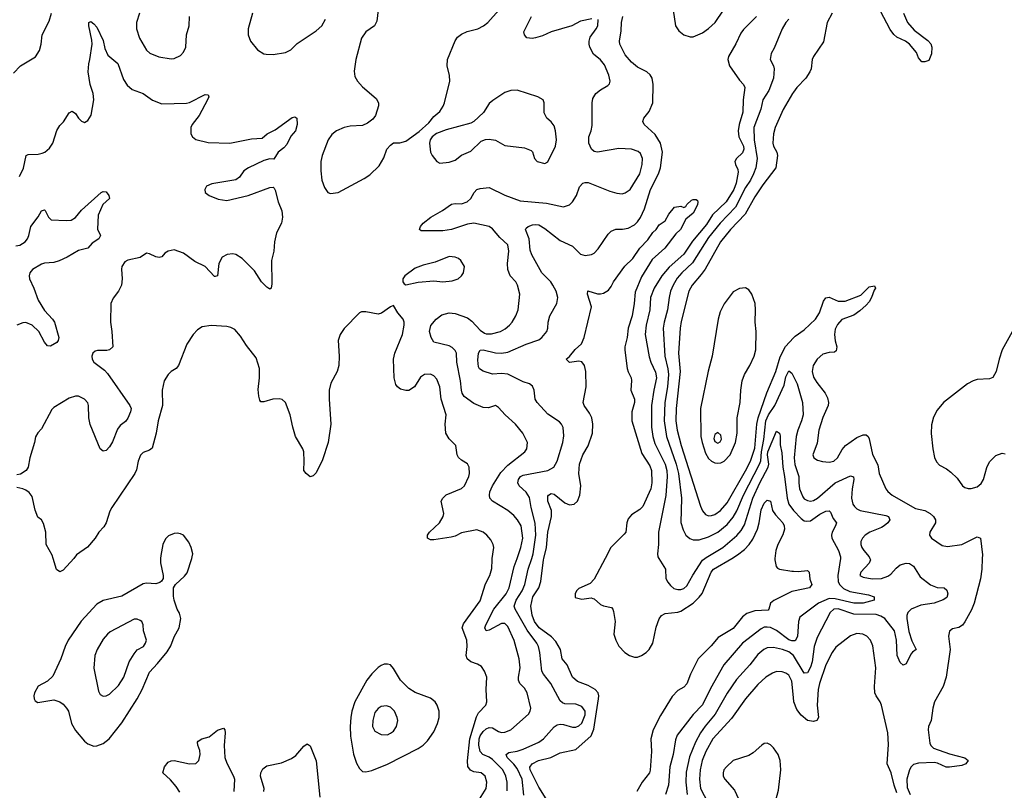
# Model space of a CAD drawing. Header units: inches. Extents: x 1649636 to 1815363, y 506543 to 641975.
# Tile 364 of 656: x 1714990 to 1721365, y 608498 to 613489. Entities that reach past the tile are written whole.
import ezdxf

# ---------------------------------------------------------------- set-up
doc = ezdxf.new("R2010")
doc.units = ezdxf.units.IN
doc.header["$MEASUREMENT"] = 0
for name, color, linetype in [('B7610', 7, 'Continuous'), ('B7611', 7, 'Continuous'), ('B7620', 7, 'Continuous'), ('B7621', 7, 'Continuous')]:
    doc.layers.add(name, color=color, linetype=linetype)

msp = doc.modelspace()

# ---------------------------------------------------------------- linework, layer by layer
at = {"layer": 'B7610', "color": 5}
for points, elevation in [([(1715901.7, 610000), (1715900.2, 609970), (1715919.5, 609890), (1715917.6, 609870), (1715906.9, 609853.1), (1715896, 609844), (1715870, 609835.3), (1715810, 609838.7), (1715790, 609835.6), (1715650, 609754.8), (1715530, 609727.4), (1715490, 609703.5), (1715387.8, 609592.2), (1715303.2, 609470), (1715283.5, 609430), (1715256.9, 609350), (1715203.4, 609236.6), (1715170, 609203.7), (1715110, 609172.7), (1715084.9, 609130), (1715080.7, 609110), (1715082.8, 609090), (1715090, 609078), (1715106.2, 609066.2), (1715210, 609083.8), (1715250, 609070.4), (1715270, 609055.8), (1715293.4, 609030), (1715304.6, 609010), (1715324.2, 608930), (1715350, 608885.3), (1715410, 608816.4), (1715430, 608799.5), (1715470, 608783.1), (1715490, 608784.9), (1715530, 608801.1), (1715568, 608830), (1715650, 608934.9), (1715750.8, 609089.2), (1715781.7, 609150), (1715830, 609263.7), (1715881.9, 609318.1), (1715944.5, 609395.5), (1715967.4, 609432.6), (1715990, 609490.7), (1716022, 609550), (1716033.6, 609610), (1716024.8, 609644.8), (1716009.7, 609670), (1715989.7, 609730), (1715984.7, 609755.3), (1715984.5, 609810), (1715999.3, 609830), (1716056.1, 609883.9), (1716073, 609907), (1716104, 610000)], 820), ([(1715339.1, 610000), (1715270, 609922.4), (1715250, 609912), (1715228.8, 609928.8), (1715206.6, 610000)], 780), ([(1717956.4, 608423.6), (1718010.7, 608509.3), (1718014.5, 608550), (1718003.5, 608590), (1717978, 608610), (1717930, 608618), (1717908, 608628), (1717891.8, 608651.8), (1717888.1, 608688.1), (1717903.5, 608830), (1717946.4, 608973.6), (1717959.9, 609000.1), (1718008.5, 609050), (1718015.3, 609070), (1718010.6, 609150), (1718014.4, 609230), (1717999.8, 609270), (1717978.8, 609298.8), (1717954.5, 609314.5), (1717910, 609330.7), (1717887, 609350), (1717880.2, 609370), (1717886.9, 609430), (1717885, 609470), (1717855.4, 609550), (1717863.6, 609576.4), (1717970, 609725.7), (1718005, 609835), (1718033.3, 609890), (1718046.5, 609933.5), (1718048.2, 609990), (1718049.5, 610000)], 780), ([(1718146.6, 608493.4), (1718145.3, 608550), (1718138.3, 608590), (1718117.7, 608630), (1718050, 608696.4), (1718030, 608711.9), (1717988.8, 608728.8), (1717971.7, 608750), (1717963.2, 608790), (1717964.2, 608830), (1717970, 608850.1), (1717990, 608879.3), (1718010, 608896.8), (1718030, 608905), (1718050, 608901.6), (1718090, 608877.6), (1718110, 608872.4), (1718130, 608873.4), (1718169.9, 608890.1), (1718283.5, 608990), (1718294.8, 609010), (1718298.5, 609030), (1718274.6, 609130), (1718258.6, 609158.6), (1718228.7, 609190), (1718219, 609210), (1718218.8, 609230), (1718230.6, 609290), (1718224.1, 609350), (1718192, 609468), (1718150, 609559.6), (1718130, 609577.2), (1718110, 609578.7), (1718030, 609535.4), (1718010, 609529.6), (1718001.7, 609550), (1718007.3, 609570), (1718060.4, 609670), (1718139.6, 609770), (1718159.9, 609810), (1718192.3, 609947.7), (1718210.5, 610000)], 760), ([(1718254.3, 608465.7), (1718242.5, 608570), (1718210, 608639.5), (1718190, 608666.2), (1718145.6, 608710), (1718138.5, 608730), (1718156.9, 608743.1), (1718210, 608751.2), (1718250, 608763.1), (1718351.1, 608810), (1718380.8, 608830), (1718450, 608908.9), (1718470, 608921.5), (1718490, 608926.5), (1718510, 608924.4), (1718570, 608906.3), (1718590, 608906.8), (1718610, 608914.3), (1718630, 608932.6), (1718650, 608986), (1718649.9, 609010), (1718630, 609041.2), (1718590, 609054.6), (1718518.7, 609058.7), (1718504.4, 609064.4), (1718490, 609077.6), (1718428.9, 609190), (1718380.7, 609250), (1718370.6, 609270), (1718357.2, 609390), (1718348, 609430), (1718338.4, 609450), (1718275.3, 609535.3), (1718197.8, 609670), (1718192.1, 609690), (1718204.6, 609730), (1718242.2, 609790), (1718261.3, 609830), (1718282.9, 609930), (1718305.2, 610000)], 740), ([(1718430.4, 608390.4), (1718350, 608518.4), (1718293.8, 608630), (1718292.4, 608647.6), (1718308, 608670), (1718348.9, 608691.1), (1718427.8, 608710), (1718490, 608739.3), (1718590, 608762.5), (1718689, 608850), (1718706.3, 608893.7), (1718737.3, 609090), (1718739.2, 609110), (1718734.2, 609130), (1718715.5, 609150), (1718670, 609176.4), (1718601.7, 609201.7), (1718570, 609229.8), (1718533.8, 609310), (1718502.2, 609350), (1718490.5, 609410), (1718461, 609461), (1718432.5, 609492.5), (1718352.2, 609550), (1718323.5, 609590), (1718308.8, 609631.2), (1718300.2, 609690), (1718311.5, 609750), (1718350.5, 609810), (1718364.5, 609850), (1718380.7, 609990), (1718383.1, 610000)], 720), ([(1718780.5, 610000), (1718710, 609865.1), (1718683.4, 609836.6), (1718610, 609805.4), (1718595.6, 609790), (1718585.4, 609770), (1718586.2, 609746.2), (1718630, 609736.2), (1718690, 609743.2), (1718700.5, 609740.5), (1718710, 609737.4), (1718750, 609701.5), (1718770, 609692.7), (1718821.5, 609681.5), (1718831.1, 609671.1), (1718835.4, 609655.4), (1718844.9, 609590), (1718836.1, 609510), (1718849.1, 609470), (1718870, 609430.4), (1718907.9, 609390), (1718938.3, 609370), (1718970, 609360.4), (1718990, 609361), (1719015, 609370), (1719045.7, 609390), (1719065.5, 609410), (1719089.9, 609450), (1719110, 609554), (1719130, 609607.7), (1719144.2, 609630), (1719170, 609642.8), (1719251.3, 609651.3), (1719270, 609658.7), (1719350, 609710.6), (1719390, 609747.6), (1719408, 609772), (1719466.2, 609910), (1719481.6, 609930), (1719600, 610000)], 720), ([(1719127.2, 610000), (1719170.3, 609930), (1719174, 609870), (1719185.4, 609845.5), (1719203.5, 609823.5), (1719225.8, 609805.8), (1719250, 609798.2), (1719270, 609798.4), (1719290, 609805), (1719310, 609822.8), (1719348, 609892), (1719411.4, 609988.6), (1719426.1, 610000)], 740), ([(1719879.8, 610000), (1719878.8, 609990), (1719887.8, 609947.8), (1719896.2, 609936.2), (1719909.1, 609929.1), (1719990, 609916.6), (1720000, 609916)], 720), ([(1720000, 609788.1), (1719990, 609786), (1719873.1, 609726.9), (1719850.9, 609710), (1719840.9, 609670), (1719835.7, 609664.3), (1719750, 609661.1), (1719697, 609643), (1719670, 609620.4), (1719610, 609546.1), (1719511.8, 609488.2), (1719467.5, 609432.5), (1719382.7, 609350), (1719333.5, 609250), (1719310, 609188), (1719290, 609165.1), (1719250, 609143.5), (1719214.4, 609105.6), (1719138.1, 608981.9), (1719091.5, 608890), (1719076.4, 608830), (1719080.1, 608750), (1719072.6, 608627.4), (1719066.6, 608610), (1719019.8, 608550), (1718986, 608490)], 720), ([(1720000, 609465.8), (1719990, 609465.6), (1719970, 609472.5), (1719890, 609531.8), (1719850, 609551.4), (1719830, 609555.3), (1719810, 609553.4), (1719790, 609544.2), (1719668.8, 609451.2), (1719549.3, 609310), (1719462.8, 609157.2), (1719410, 609051.9), (1719351, 608989), (1719245.7, 608854.3), (1719235.2, 608824.8), (1719221.4, 608730), (1719200.1, 608650), (1719190.9, 608530), (1719170.2, 608470)], 740), ([(1720000.1, 609370), (1719970, 609393.5), (1719929.4, 609410.6), (1719870, 609423), (1719830, 609419.4), (1719807.6, 609410), (1719770, 609377.2), (1719716.6, 609310), (1719630, 609215.7), (1719570, 609126.3), (1719491.8, 608990), (1719426.9, 608913.1), (1719397.3, 608870), (1719365.6, 608810), (1719325.7, 608714.3), (1719304.2, 608615.8), (1719302.8, 608550), (1719311.7, 608470)], 760), ([(1720000, 609099.1), (1719990, 609204.5), (1719970, 609242.4), (1719950, 609256.8), (1719925.5, 609265.5), (1719890, 609266.6), (1719863.4, 609256.6), (1719821.5, 609230), (1719770, 609182.7), (1719689.2, 609090), (1719598.1, 608961.9), (1719476.8, 608830), (1719431.5, 608750), (1719409.4, 608690.6), (1719396.3, 608630), (1719391.4, 608570), (1719398.7, 608510), (1719472, 608370)], 780), ([(1716026.3, 608486.3), (1716001.8, 608521.8), (1715965, 608565), (1715915.8, 608610), (1715926.8, 608650), (1715950, 608679.6), (1715970, 608689.2), (1715990, 608690.2), (1716090, 608670.2), (1716130, 608672), (1716149.8, 608690.2), (1716159.1, 608730), (1716155.8, 608755.8), (1716143.6, 608790), (1716140.9, 608810), (1716144.2, 608815.8), (1716168.7, 608830), (1716216.6, 608843.4), (1716270, 608887.7), (1716310, 608901), (1716317.3, 608890), (1716319.3, 608870), (1716312.7, 608787.3), (1716317.4, 608710), (1716330, 608674), (1716374.6, 608590), (1716380.9, 608570), (1716377, 608490)], 780), ([(1716571.2, 608490), (1716572.6, 608510), (1716549.2, 608589.2), (1716549.9, 608610.1), (1716562.8, 608637.2), (1716590, 608655.5), (1716683.9, 608676.1), (1716750, 608704.5), (1716776.6, 608723.4), (1716830, 608784.6), (1716850, 608798.7), (1716870, 608785.5), (1716908.7, 608688.7), (1716932.9, 608452.9)], 780), ([(1719879.8, 608410), (1719901.8, 608498.2), (1719918.2, 608630), (1719913.8, 608690), (1719899.8, 608730), (1719870, 608773.3), (1719850, 608793.1), (1719830, 608802.7), (1719810, 608800.4), (1719794, 608790), (1719739.1, 608740.9), (1719710, 608722.2), (1719610, 608690.9), (1719565, 608650), (1719549.6, 608630), (1719544.2, 608610), (1719545.1, 608590), (1719554.6, 608570), (1719618.1, 608498.1), (1719642.8, 608442.8)], 820)]:
    msp.add_lwpolyline(points, dxfattribs=dict(at, elevation=elevation))
for points, elevation in [([(1715750, 609606.6), (1715730, 609605.7), (1715575.5, 609524.5), (1715557.6, 609510), (1715530, 609476.2), (1715490.3, 609410), (1715475.3, 609370), (1715468.8, 609288.8), (1715499.6, 609139.6), (1715510, 609119.1), (1715530, 609106.7), (1715550, 609110.3), (1715570, 609120.3), (1715630, 609177.4), (1715663.7, 609230), (1715698.8, 609330), (1715730, 609382.4), (1715750, 609407.2), (1715790.5, 609429.5), (1715803.9, 609450), (1715809.7, 609470), (1715791.9, 609530), (1715789.8, 609569.8), (1715779.6, 609590), (1715770, 609598)], 840), ([(1717370, 609315.1), (1717350, 609314.5), (1717330, 609307), (1717310, 609292), (1717270, 609253), (1717236.5, 609210), (1717160.2, 609070), (1717140.6, 609010), (1717133.1, 608970), (1717128.7, 608910), (1717132.4, 608847.6), (1717151.9, 608731.9), (1717170, 608674.4), (1717190, 608638), (1717210, 608620.3), (1717230, 608616.5), (1717270, 608625.2), (1717370, 608667.1), (1717570, 608768.3), (1717602.6, 608790), (1717630, 608818.9), (1717670, 608875.8), (1717694.8, 608930), (1717706.3, 608970), (1717705.3, 609010), (1717693.5, 609050), (1717679.8, 609070), (1717650, 609094), (1717550, 609130.7), (1717510, 609156.2), (1717455.6, 609210), (1717410, 609286), (1717390, 609309.3)], 820), ([(1717364.2, 609044.2), (1717330, 609040.3), (1717310, 609028.5), (1717290, 609001.6), (1717276.8, 608950), (1717273.6, 608910), (1717290, 608880.3), (1717330, 608858.7), (1717370, 608857.6), (1717390, 608866.7), (1717410, 608880.5), (1717429.6, 608910), (1717437.6, 608950), (1717433.6, 608970), (1717415.8, 609010), (1717390, 609035.1)], 840)]:
    msp.add_lwpolyline(points, close=True, dxfattribs=dict(at, elevation=elevation))
at = {"layer": 'B7611', "color": 5}
for points, elevation in [([(1717318.6, 613630), (1717301.6, 613478.4), (1717286.4, 613450), (1717230, 613411), (1717201.7, 613370), (1717165.5, 613230), (1717154.7, 613154.7), (1717160.6, 613120.6), (1717176.2, 613090), (1717210, 613054.7), (1717297.7, 612977.7), (1717312.4, 612950), (1717313.2, 612930), (1717292.6, 612867.4), (1717275.6, 612844.4), (1717242.3, 612817.7), (1717210, 612802.7), (1717130, 612799.3), (1717090, 612790.8), (1717041.6, 612770), (1717010, 612744.2), (1716987.7, 612710), (1716948.8, 612610), (1716940.3, 612570), (1716939, 612510), (1716946.3, 612450), (1716962.6, 612402.6), (1716983.8, 612370), (1717002.2, 612362.2), (1717050.6, 612369.4), (1717220.4, 612459.6), (1717255.9, 612484.1), (1717317, 612543), (1717346.5, 612593.5), (1717367.3, 612650), (1717390, 612676), (1717410, 612690.8), (1717451.1, 612691.1), (1717490, 612702.8), (1717575.6, 612764.4), (1717638.7, 612821.3), (1717670, 612861.3), (1717710, 612893.4), (1717731.7, 612928.2), (1717739.4, 612950), (1717774, 613090), (1717772, 613128), (1717756.5, 613190), (1717759.9, 613230), (1717809.2, 613350.8), (1717825.1, 613374.9), (1717850, 613396), (1717887.9, 613412.1), (1717956.4, 613430), (1717991.7, 613448.3), (1718020.3, 613470), (1718092.8, 613550)], 780), ([(1714950, 613141.7), (1714995.4, 613190), (1715092, 613248), (1715118.7, 613290), (1715128.9, 613330), (1715134, 613390), (1715181.3, 613478.7), (1715195, 613530)], 780), ([(1715764.4, 613530), (1715745.3, 613470), (1715746.7, 613430), (1715764.4, 613370), (1715811.5, 613291.5), (1715831.7, 613271.7), (1715890, 613248.5), (1715970, 613235.8), (1715990, 613237.6), (1716030, 613257.1), (1716050, 613279.1), (1716066.3, 613310), (1716068.8, 613390), (1716085.8, 613450), (1716090, 613510.4)], 780), ([(1716496.3, 613530), (1716469.4, 613430), (1716469.3, 613390), (1716484.5, 613350), (1716530, 613294.4), (1716570, 613266.8), (1716584.5, 613264.5), (1716630, 613263.8), (1716710, 613276.3), (1716745.8, 613294.2), (1716785.1, 613334.9), (1716910, 613416.5), (1716946.6, 613450), (1716970, 613493)], 780), ([(1718305.2, 610000), (1718314.8, 610030), (1718332.4, 610150), (1718326.9, 610226.9), (1718300.8, 610330), (1718290, 610395.1), (1718270, 610428.7), (1718223.9, 610470), (1718215.1, 610490), (1718218.4, 610510), (1718233.3, 610530), (1718250, 610539.8), (1718409.3, 610570), (1718449, 610591), (1718468.9, 610630), (1718505.5, 610750), (1718513.7, 610793.7), (1718507.8, 610847.8), (1718497.4, 610870), (1718484.5, 610884.5), (1718410, 610933.5), (1718339.8, 611010), (1718327.8, 611030), (1718321.3, 611090), (1718310, 611116.2), (1718289.8, 611129.8), (1718250, 611143.8), (1718150, 611192.8), (1718110, 611198), (1718050, 611192.4), (1717990, 611211.3), (1717967.6, 611227.6), (1717960.4, 611240.4), (1717955.6, 611284.4), (1717959.7, 611330), (1717971.3, 611348.7), (1717990, 611351), (1718070.1, 611330.1), (1718110, 611328.8), (1718150, 611335.3), (1718270, 611387.1), (1718350, 611416.2), (1718371, 611430), (1718402.4, 611470), (1718409.6, 611490), (1718411.5, 611530), (1718422, 611570), (1718468.4, 611651.6), (1718474.5, 611690), (1718462.5, 611730), (1718442.6, 611770), (1718429, 611790), (1718371.1, 611850), (1718304.9, 611964.9), (1718295.8, 611995.8), (1718289.4, 612070), (1718264.5, 612130), (1718270, 612139.5), (1718282.9, 612150), (1718310, 612160.8), (1718330, 612163.2), (1718350, 612159.2), (1718390, 612136.8), (1718490, 612058.6), (1718570, 612022), (1718621.6, 611970), (1718650, 611962), (1718691.9, 611968.1), (1718710, 611977.6), (1718735.8, 612004.2), (1718800.4, 612099.6), (1718820.2, 612119.8), (1718850, 612132.2), (1718892.1, 612132.1), (1718930, 612138.2), (1718970, 612159.3), (1718990, 612178.8), (1719010, 612208.1), (1719035.7, 612264.3), (1719074.7, 612390), (1719124.9, 612490), (1719137.9, 612530), (1719151.9, 612630), (1719139.5, 612690), (1719104.8, 612744.9), (1719033.8, 612810), (1719025, 612830), (1719029.8, 612850), (1719065, 612895), (1719090, 612950.8), (1719092.2, 613070), (1719084.7, 613110), (1719071.9, 613131.9), (1719051.2, 613151.2), (1718990, 613181.6), (1718950, 613212.9), (1718910, 613262.2), (1718876.3, 613330), (1718874, 613350), (1718884, 613416), (1718886, 613470), (1718894.2, 613510)], 740), ([(1718694.5, 613494.5), (1718621.2, 613478.8), (1718564.7, 613450), (1718430, 613409.4), (1718374.9, 613385.1), (1718330, 613371.2), (1718307.9, 613367.9), (1718272.3, 613372.3), (1718257.2, 613390), (1718254.5, 613410), (1718303.5, 613510)], 760), ([(1719760.3, 613510), (1719675.7, 613424.3), (1719658.3, 613401.7), (1719627.4, 613332.6), (1719579, 613250), (1719574.3, 613230), (1719585.2, 613190), (1719650, 613097.4), (1719676.9, 613070), (1719684.9, 613050), (1719674.2, 612970), (1719671.2, 612890), (1719648.5, 612810), (1719642.1, 612770), (1719646.8, 612730), (1719676.6, 612670), (1719678.3, 612650), (1719670, 612627.2), (1719630.2, 612590), (1719620.2, 612570), (1719623.6, 612550), (1719639.4, 612519.4), (1719641.7, 612501.7), (1719627.9, 612430), (1719612.9, 612390), (1719564.3, 612310), (1719475.6, 612224.4), (1719436.8, 612163.2), (1719346.3, 612053.7), (1719290, 611971.1), (1719193.8, 611886.2), (1719146.3, 611830), (1719097.9, 611750), (1719074.6, 611690), (1719069.6, 611610), (1719045.7, 611510), (1719040.4, 611450), (1719064.9, 611304.9), (1719075.1, 611270), (1719105.4, 611205.4), (1719112.7, 611170), (1719095.1, 611090), (1719081, 610990), (1719081.3, 610850), (1719090.1, 610790), (1719102.8, 610742.8), (1719169.6, 610610), (1719179.1, 610570), (1719181.9, 610530), (1719173.6, 610406.4), (1719125.6, 610170), (1719126.2, 610090), (1719118.3, 610030), (1719121.1, 610010), (1719127.2, 610000)], 740), ([(1719220.5, 613550), (1719235.6, 613450), (1719256.5, 613416.5), (1719290, 613391.2), (1719330, 613377.5), (1719350, 613377.8), (1719410, 613404.1), (1719450, 613431.9), (1719492.2, 613470), (1719547.3, 613550)], 740), ([(1714987.8, 612472.2), (1715013.3, 612526.7), (1715031, 612609), (1715045, 612615), (1715110, 612617.5), (1715136, 612624), (1715151.6, 612630), (1715183.6, 612656.4), (1715203.1, 612690), (1715230, 612770.8), (1715250, 612802.8), (1715273.1, 612826.9), (1715310, 612886), (1715330, 612896), (1715350, 612881), (1715370.4, 612850.4), (1715390, 612830.8), (1715404.5, 612824.5), (1715410, 612822.8), (1715430, 612834.8), (1715452.8, 612870), (1715468.6, 612970), (1715465.1, 613010), (1715446.4, 613070), (1715433.5, 613150), (1715436.9, 613203.1), (1715444.7, 613230), (1715458, 613330), (1715456.6, 613356.6), (1715437.2, 613450), (1715438, 613470), (1715445.2, 613474.8), (1715450, 613476), (1715470, 613462.8), (1715490, 613441), (1715530, 613354.8), (1715541.7, 613301.7), (1715559.4, 613259.4), (1715625.1, 613205.1), (1715660.9, 613100.9), (1715685.7, 613065.7), (1715717.4, 613037.4), (1715790, 613011.3), (1715850, 612967.4), (1715910, 612944.2), (1716070, 612947.4), (1716090, 612953.1), (1716190, 613004), (1716210, 613002), (1716214, 612990), (1716204.9, 612970), (1716150.8, 612869.2), (1716106.9, 612810), (1716098, 612790), (1716098.3, 612750), (1716109.3, 612729.3), (1716130, 612713.4), (1716210, 612692.6), (1716350, 612688), (1716490, 612716.5), (1716558.7, 612721.3), (1716592.3, 612750), (1716644, 612776), (1716754.8, 612854.8), (1716770, 612858.8), (1716784.7, 612850), (1716786.8, 612810), (1716775.3, 612770), (1716744.8, 612735.2), (1716719, 612681), (1716700.7, 612659.3), (1716664, 612630), (1716634.4, 612585.6), (1716610, 612586.6), (1716570, 612576.9), (1716470.7, 612530), (1716441.6, 612510), (1716411.9, 612468.1), (1716390, 612452.3), (1716234.7, 612425.3), (1716198.8, 612410), (1716187.7, 612390), (1716190.7, 612370), (1716216.3, 612350), (1716273.7, 612326.3), (1716330, 612317.7), (1716468.7, 612350), (1716610, 612402.8), (1716630, 612404.7), (1716636.8, 612396.8), (1716644, 612384), (1716662.4, 612310), (1716686, 612250), (1716690.4, 612210.4), (1716683.8, 612170), (1716651.9, 612108.1), (1716638.4, 612050), (1716634.9, 611990), (1716619.5, 611930), (1716622.5, 611777.5), (1716618, 611750), (1716610, 611744), (1716590, 611756), (1716555.1, 611790), (1716510, 611862), (1716430, 611942.9), (1716390, 611967.3), (1716370, 611971.5), (1716332.3, 611967.7), (1716300.7, 611950), (1716279.3, 611910), (1716270.4, 611829.6), (1716254.8, 611825.2), (1716250, 611825.2), (1716190, 611889.5), (1716123.3, 611923.3), (1716050, 611976), (1715990, 611997.2), (1715950, 611989.3), (1715930, 611976), (1715910, 611953.2), (1715892.5, 611947.5), (1715870, 611951.8), (1715830, 611973.2), (1715810, 611977.2), (1715770, 611949.6), (1715690, 611931.8), (1715670, 611920.9), (1715650.5, 611890), (1715647.7, 611872.3), (1715653.4, 611810), (1715648.9, 611770), (1715630.3, 611730), (1715594.9, 611685.1), (1715578.7, 611650), (1715576.9, 611530), (1715586.3, 611470), (1715592.7, 611370), (1715570.8, 611350), (1715554.4, 611345.6), (1715492.8, 611347.2), (1715478, 611342), (1715463, 611330), (1715457.1, 611310), (1715459.5, 611290), (1715470.4, 611270), (1715538.6, 611218.6), (1715557.6, 611197.6), (1715702, 610990), (1715710.4, 610970), (1715708, 610950), (1715690, 610909), (1715673.8, 610886.2), (1715639.9, 610860.1), (1715622.3, 610837.7), (1715590, 610754), (1715570, 610721.2), (1715550, 610699.3), (1715530, 610693.2), (1715510, 610709.2), (1715446.3, 610866.3), (1715438, 610910), (1715435.3, 610990), (1715430, 611006.6), (1715410, 611031), (1715370, 611049.7), (1715350, 611049.7), (1715310, 611038.3), (1715210, 610976.4), (1715196.8, 610963.2), (1715130, 610838), (1715106.4, 610813.6), (1715092.4, 610787.6), (1715085.7, 610750), (1715054.9, 610650), (1715044.7, 610590), (1715032, 610568), (1714994.6, 610545.4), (1714970, 610540.5)], 760), ([(1718210.5, 610000), (1718234.9, 610070), (1718246.6, 610130), (1718235.8, 610210), (1718212.9, 610250), (1718190, 610276.5), (1718151, 610310), (1718050, 610371), (1718033.1, 610390), (1718031.5, 610410), (1718034.3, 610430), (1718049.9, 610470), (1718104.4, 610555.6), (1718150, 610604.2), (1718260.5, 610690), (1718272.6, 610710), (1718278.3, 610750), (1718247.1, 610810), (1718200.4, 610870), (1718132.8, 610930), (1718090, 610977), (1718070, 610989.6), (1718024.5, 610975.5), (1717990, 610976.4), (1717930, 611002.4), (1717868.2, 611048.2), (1717854.7, 611070), (1717849.3, 611090), (1717843.4, 611150), (1717820.1, 611270), (1717817, 611330), (1717810, 611346.6), (1717790, 611366.3), (1717770, 611376.8), (1717670, 611400.5), (1717653.7, 611430), (1717643.9, 611470), (1717652.3, 611507.7), (1717686, 611550), (1717722.4, 611577.6), (1717770, 611590.9), (1717810, 611586.6), (1717890, 611557.5), (1717916.8, 611536.8), (1717970, 611477.5), (1717998.4, 611458.4), (1718010, 611454.3), (1718045.3, 611454.7), (1718102.9, 611470), (1718133.4, 611486.6), (1718160.5, 611510), (1718178.3, 611530), (1718202.3, 611570), (1718216.1, 611610), (1718228.5, 611710), (1718212.8, 611770), (1718201.3, 611790), (1718165.7, 611830), (1718149.8, 611869.8), (1718147.4, 611910), (1718156.4, 611990), (1718149.7, 612030), (1718098, 612078), (1718050, 612135), (1718030, 612149.8), (1717930, 612171.3), (1717890, 612164.5), (1717784.9, 612130), (1717730, 612120.2), (1717590, 612121.2), (1717579, 612130), (1717585.2, 612150), (1717602.7, 612170), (1717651.8, 612210), (1717726.4, 612253.6), (1717785.4, 612294.6), (1717810, 612298), (1717850, 612295.2), (1717887.6, 612310), (1717911.1, 612330), (1717933, 612370), (1717950, 612388.5), (1717970, 612394.9), (1718030, 612400.9), (1718130, 612351.8), (1718230, 612314.7), (1718401, 612301), (1718510, 612276.4), (1718549.7, 612290.3), (1718570, 612308), (1718594.7, 612350), (1718614.3, 612405.7), (1718635.3, 612430), (1718650, 612434.9), (1718670, 612434.4), (1718810, 612378), (1718855.1, 612364.9), (1718890, 612361.3), (1718910, 612366.4), (1718941.6, 612390), (1719004.4, 612490), (1719019.8, 612550), (1719021.5, 612590), (1719010, 612622), (1718994.9, 612634.9), (1718950, 612649.7), (1718870, 612654.5), (1718730, 612629.7), (1718710, 612635.4), (1718693, 612650), (1718675.3, 612690), (1718674.5, 612730), (1718689.8, 612770), (1718695.7, 612804.3), (1718696.9, 612950), (1718701, 612979), (1718719.5, 613010), (1718750, 613034.9), (1718798, 613062), (1718807.5, 613072.5), (1718813.6, 613090), (1718805.1, 613130), (1718775.8, 613195.8), (1718750, 613227.8), (1718705.4, 613265.4), (1718682, 613310), (1718676.9, 613330), (1718675.8, 613350), (1718684.1, 613375.9), (1718722.9, 613430), (1718732, 613450), (1718735.3, 613490)], 760), ([(1719970, 613491.6), (1719949.3, 613470), (1719926.5, 613430), (1719874.6, 613305.4), (1719854.4, 613270), (1719848.2, 613230), (1719870.2, 613190.2), (1719875.6, 613170), (1719871.1, 613110), (1719839.8, 613030), (1719801.9, 612970), (1719787.3, 612910), (1719742.2, 612790), (1719745.4, 612710), (1719764.2, 612590), (1719756.6, 612530), (1719740.8, 612490), (1719721.2, 612450), (1719690, 612402.9), (1719624.6, 612275.4), (1719525.3, 612170), (1719450, 612078.5), (1719345.7, 611914.3), (1719277.5, 611850), (1719246.2, 611813.8), (1719220.4, 611770), (1719203.7, 611730), (1719194, 611690), (1719185.1, 611610), (1719161.8, 611530), (1719156.4, 611490), (1719166.3, 611310), (1719187.1, 611227.1), (1719191.2, 611190), (1719185, 611110), (1719166.9, 611010), (1719162.8, 610890), (1719178.4, 610790), (1719241.2, 610610), (1719255.1, 610550), (1719274, 610390), (1719270, 610232), (1719284.5, 610184.5), (1719303.6, 610150), (1719327.9, 610127.9), (1719350, 610119.2), (1719390, 610119.4), (1719450, 610139.5), (1719510, 610170.1), (1719570, 610218.2), (1719610, 610266.4), (1719633.2, 610306.8), (1719676.7, 610410), (1719780.1, 610610), (1719787.4, 610632.6), (1719792.7, 610690), (1719808.7, 610768.7), (1719820.9, 610890), (1719838.7, 610930), (1719879.5, 610990), (1719938.7, 611121.3), (1719950, 611175.5), (1719970, 611214.4), (1719990, 611198.4), (1720000, 611178.3)], 760), ([(1720000, 613019.4), (1719993.2, 613010), (1719933.1, 612906.9), (1719881.7, 612790), (1719871, 612750), (1719866.8, 612690), (1719871, 612670), (1719892.4, 612630), (1719896.6, 612610), (1719886.4, 612530), (1719800.4, 612419.6), (1719750, 612342.3), (1719686.5, 612230), (1719591.2, 612130), (1719528, 612050), (1719427, 611873), (1719402.6, 611837.4), (1719343.7, 611770), (1719322.8, 611730), (1719273.3, 611533.3), (1719266.4, 611490), (1719255.5, 611330), (1719265.9, 611210), (1719239.3, 610970), (1719238.6, 610890), (1719246.4, 610830), (1719272.6, 610730), (1719397.8, 610337.8), (1719410, 610308.8), (1719430, 610284.7), (1719450, 610275.9), (1719470, 610276.8), (1719490, 610284.8), (1719526.2, 610310), (1719570, 610358.9), (1719690, 610566.1), (1719721.5, 610630), (1719750, 610713.7), (1719763.4, 610870), (1719771.4, 610910), (1719827.1, 611072.9), (1719885.6, 611210), (1719913.8, 611306.2), (1719948.8, 611371.2), (1720000, 611427.2)], 780), ([(1714964.5, 612024.5), (1714990, 612029.2), (1715024.7, 612050), (1715041.1, 612070), (1715049.7, 612090), (1715060.9, 612150), (1715108.3, 612211.7), (1715130, 612250.8), (1715150, 612257.3), (1715154, 612254), (1715176.3, 612210), (1715193, 612193), (1715290, 612187.4), (1715322, 612190), (1715350, 612206.7), (1715390, 612254.9), (1715517.2, 612370), (1715530, 612375.8), (1715550, 612373.4), (1715567.3, 612350), (1715570.8, 612330), (1715528.8, 612291.2), (1715497.1, 612222.9), (1715493, 612133), (1715513.4, 612090), (1715501, 612070), (1715459, 612041), (1715430, 612009.4), (1715370, 611994), (1715296.3, 611950), (1715246, 611926), (1715210, 611915.1), (1715150, 611911.3), (1715130, 611904.4), (1715071.8, 611870), (1715056.1, 611850), (1715050.2, 611830), (1715053.4, 611810), (1715081.4, 611750), (1715110, 611672.4), (1715150, 611604.2), (1715201.1, 611550), (1715214.3, 611530), (1715244, 611430), (1715238.8, 611410), (1715230, 611399), (1715190, 611373.2), (1715170, 611376), (1715150, 611399.3), (1715112.8, 611470), (1715070, 611511.1), (1715030, 611528.4), (1715010, 611526.2), (1714970, 611509.8)], 740), ([(1718383.1, 610000), (1718400.3, 610070), (1718409.9, 610170.1), (1718432.2, 610270), (1718433.2, 610310), (1718409.9, 610370), (1718410, 610402.8), (1718413.6, 610410), (1718430, 610419.1), (1718450, 610414.7), (1718519.6, 610359.6), (1718550, 610346.5), (1718579.3, 610350), (1718602, 610370), (1718616.5, 610410), (1718622.9, 610470), (1718609.8, 610550.2), (1718614, 610610), (1718635.1, 610670), (1718670.7, 610729.3), (1718698.2, 610810), (1718699.9, 610870), (1718693.7, 610910), (1718679.6, 610939.6), (1718644.7, 610990), (1718637.6, 611010), (1718658, 611110), (1718655.3, 611210), (1718646.8, 611250), (1718630, 611272), (1718610, 611276.8), (1718550, 611269.1), (1718527, 611290), (1718550, 611308.2), (1718586.8, 611353.2), (1718628, 611390), (1718644.4, 611430), (1718691.1, 611630), (1718665.7, 611710), (1718667.7, 611732.3), (1718730, 611713.4), (1718750, 611712.3), (1718770, 611716.5), (1718802, 611738), (1718820.1, 611759.9), (1718833.5, 611790), (1718908.6, 611891.4), (1718958.7, 611941.3), (1719003.9, 612010), (1719056.2, 612063.8), (1719090, 612110.3), (1719111, 612129), (1719130, 612159.1), (1719170, 612186.8), (1719192.7, 612230), (1719230, 612274.8), (1719270, 612282), (1719290, 612271.3), (1719302, 612278), (1719309, 612291), (1719340.2, 612319.8), (1719350, 612324.7), (1719370, 612324.7), (1719377.3, 612317.3), (1719381, 612310), (1719378, 612290), (1719350, 612235.3), (1719303.4, 612196.6), (1719267.3, 612130), (1719239, 612101), (1719167.7, 612010), (1719084.9, 611935.1), (1719016.5, 611823.5), (1718975.3, 611724.7), (1718969.2, 611650), (1718956.2, 611570), (1718929.2, 611490), (1718922.6, 611430), (1718908.1, 611370), (1718907.3, 611347.3), (1718922, 611230), (1718928.3, 611208.3), (1718948.8, 611170), (1718951.5, 611151.5), (1718946, 611090), (1718971.2, 611030), (1718971.2, 611010), (1718953.4, 610950), (1718954, 610890), (1719018.4, 610678.4), (1719070, 610599.6), (1719080.5, 610570), (1719083, 610490), (1719076.1, 610450), (1719023.6, 610336.4), (1719003.9, 610316.1), (1718950, 610282.3), (1718930, 610256.9), (1718920.6, 610230), (1718914, 610170), (1718904.4, 610155.6), (1718817.1, 610070), (1718780.5, 610000)], 720), ([(1718049.5, 610000), (1718058.9, 610070), (1718056.3, 610090), (1718040.7, 610120.7), (1718014.5, 610150), (1717989.7, 610169.7), (1717950, 610184.7), (1717850, 610164.7), (1717810, 610144), (1717783, 610137), (1717670, 610119.7), (1717650, 610119.6), (1717629, 610130), (1717629.4, 610150), (1717642.9, 610170), (1717708, 610230), (1717731.1, 610270), (1717735.4, 610290), (1717719.6, 610370), (1717729.6, 610390), (1717750, 610410.4), (1717850, 610453), (1717870, 610470.7), (1717896.9, 610530), (1717901.6, 610550), (1717900.7, 610590), (1717890, 610612.7), (1717850, 610635.1), (1717830, 610653.2), (1717823, 610670), (1717812.6, 610730), (1717770, 610773.5), (1717748.9, 610810), (1717743.5, 610870), (1717752, 610930), (1717717.8, 611030), (1717709.7, 611110), (1717690, 611160.7), (1717670, 611181.6), (1717650, 611192.8), (1717610, 611191.5), (1717585.5, 611174.5), (1717546, 611110), (1717510, 611088.2), (1717490, 611086.6), (1717455.8, 611095.8), (1717436.2, 611110), (1717425.6, 611125.6), (1717414.8, 611170), (1717409.8, 611290.2), (1717418.7, 611330), (1717468, 611450), (1717479.7, 611510), (1717478.7, 611530), (1717471.6, 611550), (1717438, 611590), (1717410, 611638), (1717390, 611628.7), (1717332.3, 611587.7), (1717310, 611580.9), (1717230, 611597.2), (1717203.4, 611596.6), (1717190, 611589.2), (1717091.3, 611488.7), (1717063.6, 611450), (1717052.7, 611410), (1717058.5, 611310), (1717055.6, 611250), (1717044.6, 611210), (1717004.7, 611135.3), (1716992.7, 611090), (1716992.3, 611030), (1717004.2, 610870), (1716986.3, 610750), (1716950, 610637.2), (1716910, 610554), (1716890, 610534), (1716870, 610528), (1716844, 610550), (1716829.6, 610569.6), (1716831.6, 610630), (1716828.4, 610690), (1716823.1, 610710), (1716776.4, 610790), (1716757.8, 610850), (1716740.9, 610930), (1716710, 611009.3), (1716690, 611029.5), (1716670, 611033.6), (1716628.2, 611031.8), (1716570, 611012.7), (1716550, 611014), (1716544.7, 611024.7), (1716537.6, 611050), (1716534.5, 611094.5), (1716543, 611170), (1716542.4, 611230), (1716519.7, 611299.7), (1716457.8, 611377.8), (1716420.1, 611440.1), (1716381.7, 611481.7), (1716355.6, 611495.6), (1716330, 611502.4), (1716230, 611508.4), (1716170, 611498.7), (1716140.5, 611479.5), (1716112.7, 611450), (1716071.8, 611388.2), (1716018.4, 611250), (1716002, 611230), (1715970.3, 611209.7), (1715950.5, 611190), (1715924.9, 611150), (1715911.7, 611090), (1715913.4, 610990), (1715885.7, 610890), (1715872.4, 610810), (1715846.5, 610713.5), (1715830, 610700.4), (1715790, 610686.2), (1715771, 610669), (1715756.2, 610630), (1715745.8, 610574.2), (1715735, 610550), (1715585.4, 610330), (1715573.7, 610306.3), (1715550.1, 610229.9), (1715535.2, 610204.8), (1715502.7, 610170), (1715477.4, 610130), (1715427.7, 610072.3), (1715358.3, 610021.7), (1715339.1, 610000)], 780), ([(1719426.1, 610000), (1719433.9, 610006.1), (1719543.2, 610070), (1719633, 610147), (1719660.3, 610179.7), (1719682.2, 610217.8), (1719735.9, 610390), (1719781.1, 610490), (1719836.5, 610590), (1719840.7, 610610), (1719831.2, 610670), (1719833.9, 610690), (1719890, 610823), (1719910, 610810.8), (1719913.4, 610793.4), (1719914.6, 610734.6), (1719923.7, 610683.7), (1719930.9, 610590.9), (1719942.5, 610530), (1719958.4, 610390), (1719970.1, 610350), (1719999.3, 610310), (1720000, 610309.2)], 740), ([(1715206.6, 610000), (1715200.3, 610020.3), (1715161.3, 610090), (1715158, 610170), (1715144.7, 610224.7), (1715130, 610249.2), (1715107.6, 610267.6), (1715090, 610312.7), (1715070, 610399.7), (1715050, 610426), (1715030, 610441), (1715010, 610450.5), (1714970, 610458.8)], 780), ([(1719600, 610000), (1719637.7, 610022.3), (1719682.2, 610057.8), (1719713.6, 610090), (1719736.6, 610123.4), (1719766.7, 610190), (1719778.1, 610230), (1719790, 610314.4), (1719810, 610356.5), (1719830, 610376.5), (1719851.3, 610371.3), (1719864.9, 610310), (1719882.8, 610282.8), (1719930, 610230.3), (1719938.6, 610210), (1719941.2, 610190), (1719931.4, 610151.4), (1719898.3, 610090), (1719885.1, 610050), (1719879.8, 610000)], 720), ([(1716104, 610000), (1716107.3, 610010), (1716109.6, 610030), (1716100.7, 610070), (1716084.4, 610104.4), (1716050, 610149.2), (1716030, 610159.3), (1716010, 610163.7), (1715990, 610162), (1715953.8, 610146.2), (1715933.5, 610126.5), (1715915.8, 610090), (1715902.5, 610017.5), (1715901.7, 610000)], 820)]:
    msp.add_lwpolyline(points, dxfattribs=dict(at, elevation=elevation))
for points, elevation in [([(1718210, 613032.4), (1718170.3, 613029.7), (1718130, 613016.3), (1718053.7, 612966.3), (1718030, 612946.6), (1717991.7, 612888.3), (1717930, 612829.4), (1717910, 612819.5), (1717750, 612776.2), (1717687.6, 612752.4), (1717660.7, 612730), (1717646.8, 612710), (1717642.8, 612690), (1717650.5, 612630.5), (1717660.7, 612610), (1717690, 612570.8), (1717710, 612560.5), (1717770, 612565.5), (1717810, 612579.1), (1717850, 612610.6), (1717910, 612637.1), (1717977.4, 612702.6), (1718006.6, 612713.4), (1718030, 612715.8), (1718070, 612708.8), (1718130, 612674.6), (1718259, 612659), (1718301, 612641), (1718310, 612632), (1718322.8, 612590), (1718341, 612570), (1718390, 612556.3), (1718410, 612567.7), (1718458.7, 612670), (1718466.3, 612710), (1718459.7, 612770), (1718450, 612801.2), (1718430, 612827), (1718403.7, 612850), (1718386.2, 612886.2), (1718385.1, 612950), (1718378, 612970), (1718345.2, 612990)], 780), ([(1717770, 611955.1), (1717680.7, 611919.3), (1717601.7, 611898.3), (1717550, 611878.4), (1717482.8, 611830), (1717471, 611810), (1717471.3, 611790), (1717478, 611778), (1717490, 611771.3), (1717570, 611788.8), (1717670, 611797), (1717730, 611792), (1717790, 611796.4), (1717829.6, 611810.4), (1717849.2, 611830), (1717864, 611850), (1717869, 611890), (1717845.2, 611930), (1717830, 611942.7), (1717810, 611951.6)], 780), ([(1719690, 611751.5), (1719650, 611748.6), (1719610, 611726.2), (1719550.9, 611649.1), (1719524.4, 611595.6), (1719512.1, 611550), (1719473.7, 611310), (1719447, 611213), (1719397, 610970), (1719400.9, 610790), (1719408, 610750), (1719430, 610680.2), (1719450, 610647.7), (1719470, 610629), (1719490, 610618.8), (1719510, 610615.6), (1719530, 610619.4), (1719550, 610629.6), (1719590.5, 610669.5), (1719624.3, 610750), (1719634.6, 610810), (1719635.2, 610910), (1719654.7, 611010), (1719658.6, 611090), (1719667.8, 611150), (1719682.5, 611190), (1719717.6, 611250), (1719745.9, 611310), (1719755.2, 611350), (1719757.7, 611470), (1719751.4, 611530), (1719754, 611610), (1719750.7, 611650), (1719730, 611711.8), (1719710, 611738.7)], 820), ([(1719510, 610815.1), (1719490, 610801.3), (1719484.8, 610775.2), (1719490, 610757), (1719510, 610745.4), (1719525.5, 610754.5), (1719532.7, 610772.7), (1719530, 610798)], 840)]:
    msp.add_lwpolyline(points, close=True, dxfattribs=dict(at, elevation=elevation))
at = {"layer": 'B7620', "color": 5}
for points, elevation in [([(1720303.4, 610000), (1720285.9, 609890), (1720288.6, 609850), (1720298.1, 609830), (1720324.7, 609804.7), (1720364.8, 609784.8), (1720484.7, 609764.7), (1720521.7, 609750), (1720523.1, 609730), (1720450, 609708.7), (1720390, 609709.3), (1720270, 609736.9), (1720230, 609740.8), (1720160.7, 609710), (1720040.7, 609619.3), (1720031.2, 609590), (1720026.4, 609493.6), (1720010, 609466), (1720000, 609465.8)], 740), ([(1720494.3, 610000), (1720498, 609990), (1720490.3, 609969.7), (1720434.9, 609910), (1720429.2, 609889.2), (1720450, 609878.7), (1720510, 609867.5), (1720570, 609870.3), (1720610, 609884.9), (1720630, 609897.4), (1720664.1, 609935.9), (1720690, 609957.1), (1720730, 609968.6), (1720750, 609966), (1720775.9, 609950), (1720820.7, 609880.7), (1720887.5, 609827.5), (1720930, 609811.5), (1720976, 609810), (1720993.5, 609793.5), (1720998.4, 609770), (1720993.3, 609746.7), (1720969.1, 609730.9), (1720910, 609710.8), (1720823.7, 609696.3), (1720762, 609670), (1720740.3, 609650), (1720734, 609630), (1720734.2, 609610), (1720746.7, 609526.7), (1720765.6, 609465.6), (1720794, 609410), (1720770, 609392.3), (1720760.6, 609379.4), (1720730, 609317.2), (1720710, 609308.7), (1720690, 609325.2), (1720671.5, 609370), (1720667.3, 609470), (1720653.8, 609530), (1720590.4, 609610.4), (1720566.2, 609626.2), (1720535.8, 609635.7), (1720390, 609639.1), (1720290, 609672.7), (1720261.7, 609670), (1720237.6, 609650), (1720153.2, 609486.8), (1720134.3, 609430), (1720120.1, 609330), (1720110, 609295.8), (1720090, 609258.5), (1720070, 609257.4), (1720000.1, 609370)], 760), ([(1721222.5, 610000), (1721219.4, 609930), (1721211.6, 609868.4), (1721169.7, 609710), (1721153, 609667), (1721110, 609588.9), (1721093.2, 609566.8), (1721070, 609552.7), (1721030, 609543.1), (1721010, 609529.2), (1721004.3, 609495.7), (1721013.3, 609410), (1720989, 609231), (1720969.7, 609170.3), (1720913.9, 609070), (1720902.2, 609030), (1720890.2, 608950.2), (1720873.9, 608910), (1720870.8, 608890), (1720883.2, 608803.2), (1720888.6, 608788.6), (1720905.5, 608770), (1721010, 608733.7), (1721108.8, 608708.8), (1721130.8, 608690), (1721116.3, 608670), (1721090, 608659.1), (1721010, 608646.5), (1720987.8, 608647.8), (1720932.6, 608672.6), (1720910, 608676.8), (1720810, 608674.2), (1720776.1, 608663.9), (1720760.8, 608650), (1720750.1, 608629.9), (1720733.8, 608570), (1720735.1, 608515.1), (1720755.6, 608470)], 780), ([(1720000, 609916), (1720030, 609914.4), (1720090, 609921.3), (1720102.4, 609910), (1720105.4, 609865.4), (1720118, 609830), (1720102.8, 609810), (1720000, 609788.1)], 720), ([(1720670, 608481.3), (1720650.7, 608530), (1720631.9, 608610), (1720607.4, 608670), (1720615.2, 608795.2), (1720610, 608869), (1720569.8, 609050), (1720561.8, 609070), (1720534.6, 609110), (1720527.4, 609130), (1720525.2, 609170), (1720532.3, 609290), (1720512.9, 609432.9), (1720497.7, 609470), (1720475.7, 609495.7), (1720448.9, 609508.9), (1720410, 609512.9), (1720370, 609498.3), (1720275, 609425), (1720250, 609389.6), (1720210, 609311.3), (1720169.1, 609190), (1720160.6, 609150), (1720152.1, 609050), (1720160.7, 608970), (1720152, 608950), (1720130, 608943.2), (1720090, 608950.7), (1720050, 608984), (1720021.8, 609021.8), (1720002.8, 609070), (1720000, 609099.1)], 780)]:
    msp.add_lwpolyline(points, dxfattribs=dict(at, elevation=elevation))
at = {"layer": 'B7621', "color": 5}
for points, elevation in [([(1720249.2, 613530), (1720218.8, 613470), (1720194.2, 613345.8), (1720128.9, 613250), (1720121.7, 613230), (1720114, 613170), (1720106, 613150), (1720079, 613110), (1720022, 613050), (1720000, 613019.4)], 780), ([(1720711.5, 613530), (1720738.4, 613470), (1720780.4, 613420.4), (1720870, 613354.4), (1720890, 613332.9), (1720896.6, 613310), (1720892.5, 613267.5), (1720875.1, 613224.9), (1720850, 613215.1), (1720830, 613215.6), (1720810, 613242), (1720795.7, 613275.7), (1720751, 613331), (1720725.7, 613350), (1720670, 613376.1), (1720650, 613392.7), (1720625.7, 613425.7), (1720563.1, 613543.1)], 780), ([(1720000, 611427.2), (1720010, 611438.2), (1720070, 611479.1), (1720141.8, 611550), (1720167.4, 611590), (1720195, 611665), (1720210, 611688.1), (1720230, 611692.1), (1720290, 611665.7), (1720334.7, 611665.3), (1720435.7, 611704.3), (1720490, 611758.4), (1720524.7, 611764.7), (1720530.6, 611750.6), (1720522, 611738), (1720505.5, 611690), (1720490, 611662), (1720470, 611639.1), (1720430, 611603.1), (1720390, 611575.1), (1720313.6, 611546.4), (1720285, 611515), (1720270, 611483.7), (1720265, 611450), (1720269.3, 611409.3), (1720281.3, 611370), (1720276.7, 611343.3), (1720264.7, 611335.3), (1720230, 611334), (1720190, 611321.4), (1720153.4, 611290), (1720128.2, 611250), (1720121.1, 611210), (1720130, 611173), (1720150, 611139.5), (1720206, 611070), (1720220.2, 611040.2), (1720226.5, 611010), (1720224, 610990), (1720190, 610911.8), (1720162.9, 610830), (1720153.6, 610746.4), (1720125.5, 610670), (1720130.5, 610650.5), (1720155.6, 610635.6), (1720187.5, 610627.5), (1720230, 610624), (1720260.9, 610630), (1720284, 610650), (1720314.8, 610705.2), (1720336.9, 610730), (1720410, 610783.5), (1720450, 610800.2), (1720470, 610800.3), (1720482.6, 610790), (1720490, 610774), (1720512, 610672), (1720545.9, 610605.9), (1720555.4, 610550), (1720598.8, 610450), (1720610, 610433.1), (1720638.7, 610410), (1720770, 610333.2), (1720790, 610323.6), (1720850.6, 610310.6), (1720884.9, 610290), (1720906.3, 610270), (1720918.7, 610250), (1720920.4, 610230), (1720882, 610170), (1720880.7, 610150), (1720894, 610130), (1720963.2, 610083.2), (1720996.5, 610076.5), (1721090, 610090.2), (1721190, 610138.9), (1721210.2, 610130.2), (1721223.5, 610023.5), (1721222.5, 610000)], 780), ([(1721470, 611564), (1721350.5, 611350), (1721330.6, 611290), (1721313, 611210), (1721290, 611172.3), (1721270, 611163), (1721190, 611158.9), (1721162.4, 611150), (1721125.7, 611130), (1720971.1, 611008.9), (1720930, 610960.7), (1720905.5, 610914.5), (1720894.5, 610865.5), (1720891.1, 610808.9), (1720901.2, 610710), (1720913.5, 610653.5), (1720925.4, 610625.4), (1720944.6, 610604.6), (1720990, 610580.2), (1721018.6, 610558.6), (1721059, 610519), (1721093.4, 610470), (1721110, 610458.3), (1721130, 610451.5), (1721150, 610451.9), (1721190, 610464.2), (1721215.4, 610484.6), (1721230.6, 610510), (1721252.2, 610587.8), (1721270, 610626), (1721310, 610665.3), (1721350, 610680.4), (1721370, 610677.1)], 820), ([(1720000, 611178.3), (1720024.1, 611130), (1720057.6, 611010), (1720062.2, 610930), (1720052.3, 610890), (1720027.3, 610830), (1720016.2, 610790), (1720005.2, 610650), (1720008.8, 610608.8), (1720034.7, 610530), (1720033.9, 610490), (1720039.1, 610450), (1720059.4, 610399.4), (1720070, 610386.4), (1720090, 610373.8), (1720110, 610371.2), (1720130, 610375.4), (1720154.7, 610390), (1720270, 610488.4), (1720370, 610533.6), (1720387.3, 610527.3), (1720391, 610510), (1720379.6, 610450), (1720376.3, 610390), (1720385, 610350), (1720394.9, 610334.9), (1720410, 610320.2), (1720430.7, 610310), (1720597, 610277), (1720614.9, 610270), (1720623.1, 610250), (1720610.3, 610230), (1720587.2, 610210), (1720570, 610199.3), (1720494, 610170), (1720464.9, 610150), (1720446.3, 610130), (1720436.5, 610110), (1720436.1, 610090), (1720443.2, 610070), (1720454.9, 610050), (1720490.5, 610010), (1720494.3, 610000)], 760), ([(1720000, 610309.2), (1720050, 610257.1), (1720070, 610242.9), (1720080.9, 610240.9), (1720110, 610244), (1720170, 610285.4), (1720210, 610304.7), (1720230, 610308.4), (1720239.4, 610299.4), (1720257.8, 610257.8), (1720277.7, 610230), (1720272.6, 610210), (1720250.1, 610170), (1720246.6, 610150), (1720248.9, 610130), (1720292.1, 610050), (1720305, 610010), (1720303.4, 610000)], 740)]:
    msp.add_lwpolyline(points, dxfattribs=dict(at, elevation=elevation))

doc.saveas('drawing.dxf')
